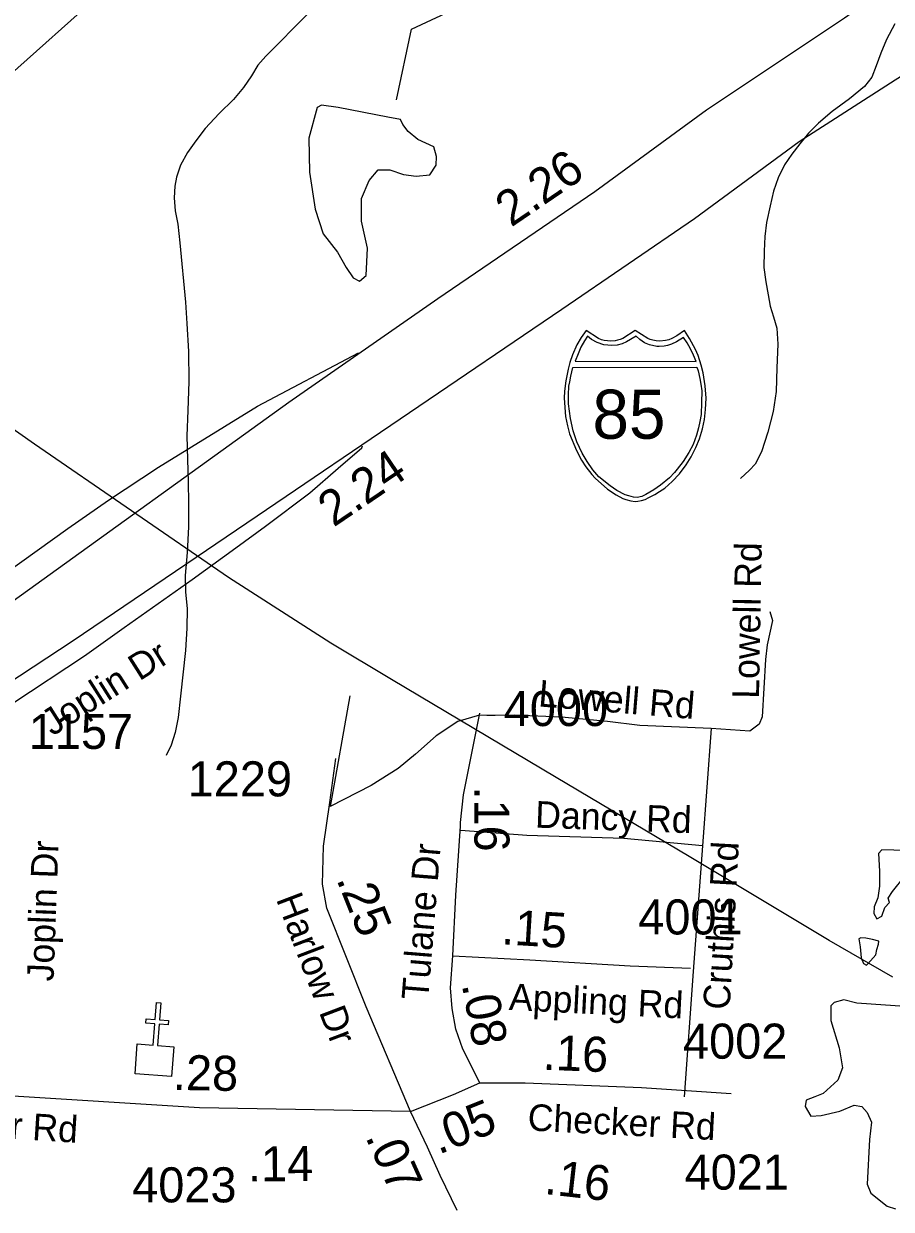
# Model space of a CAD drawing. Extents: x 1662474 to 1856135, y 779280 to 917889.
# Drawn here: x 1727812 to 1730904, y 793385 to 797613 of the extents above; entities that cross this region are included whole.
import ezdxf

# ---------------------------------------------------------------- set-up
doc = ezdxf.new("R2010")
doc.units = 0
for name, color, linetype in [('Exist Cultural Church CELL', 7, 'Continuous'), ('Exist Hydrographic Misc Water Feature', 7, 'Continuous'), ('Exist Hydrographic Pond Under 1500 Sq Ft', 7, 'Continuous'), ('Exist Road Non-System Type 51', 7, 'Continuous'), ('Exist Road Non-System Type 51 Label', 7, 'Continuous'), ('Exist Road Primary Interstate Divided Center Attributed', 7, 'Continuous'), ('Exist Road Primary Interstate Mileage Hundredths English Label', 7, 'Continuous'), ('Exist Road Primary Interstate Shield CELL', 7, 'Continuous'), ('Exist Road Primary Interstate Shield Number Label', 7, 'Continuous'), ('Exist Road Secondary Mileage Hundredths English Label', 7, 'Continuous'), ('Exist Road Secondary Mileage Tenths English Label', 7, 'Continuous'), ('Exist Road Secondary Type 51 Attributed', 7, 'Continuous'), ('Exist Road Secondary Type 51 Label', 7, 'Continuous'), ('Exist Road Secondary Type 51 Number Label', 7, 'Continuous'), ('Exist Utilities Electrical Transmission Line', 7, 'Continuous'), ('Prop Road Primary US Projected', 7, 'Continuous')]:
    doc.layers.add(name, color=color, linetype=linetype)

msp = doc.modelspace()

# ---------------------------------------------------------------- linework, layer by layer
at = {"layer": 'Exist Cultural Church CELL'}
msp.add_lwpolyline([(1728216.3, 793974.2), (1728273.1, 793970.1), (1728278.7, 794046), (1728246.8, 794048.4), (1728248, 794064.3), (1728279.9, 794062), (1728284.4, 794121.9), (1728300.4, 794120.7), (1728295.9, 794060.8), (1728327.8, 794058.4), (1728326.6, 794042.5), (1728294.7, 794044.8), (1728289, 793968.9), (1728346.5, 793964.5), (1728338.6, 793858.4), (1728208.4, 793868.1)], close=True, dxfattribs=at)
at = {"layer": 'Exist Hydrographic Misc Water Feature'}
for points in [[(1725423.5, 796445.2), (1725875.4, 796646.1), (1726092.3, 796687.5), (1726342.3, 796685.7), (1726691.5, 796580.2), (1726874.4, 796606), (1727178.5, 796951.1), (1727380.5, 797150.4), (1727623.5, 797306.3), (1728212.4, 797832.6), (1728296.5, 797991.8)], [(1729140.4, 797341.1), (1729193.6, 797592.8), (1729369.5, 797674.5)], [(1728826.1, 797649.4), (1728674.6, 797496.8), (1728646.3, 797465), (1728623.9, 797427.2), (1728595.6, 797385.5), (1728559.1, 797341.8), (1728508.5, 797292.2), (1728458, 797238.8), (1728425.6, 797195), (1728395.3, 797153.3), (1728370.9, 797107.5), (1728356.5, 797065.7), (1728350, 797033.7), (1728347.7, 796991.7), (1728351.4, 796945.7), (1728360.8, 796897.6), (1728368.2, 796831.4), (1728388.1, 796619.1), (1728393.4, 796543.2), (1728398.6, 796443.1), (1728399.6, 796337), (1728396.5, 796233), (1728393.6, 796143), (1728394.9, 796058.9), (1728398.2, 795978.9), (1728399.4, 795902.9), (1728398.8, 795818.9), (1728393.9, 795726.9), (1728386.9, 795644.9), (1728388.5, 795584.9), (1728393.9, 795526.8), (1728393.2, 795456.8), (1728388.5, 795376.8), (1728370.9, 795214.9), (1728362.3, 795139), (1728351.6, 795085), (1728337.3, 795039.3), (1728319, 795003.4)], [(1730916.4, 797611.5), (1730887.7, 797555.8), (1730867.4, 797508), (1730850.8, 797462.1), (1730834.6, 797422.3), (1730808.3, 797388.5), (1730755.6, 797345), (1730693.3, 797299.6), (1730644.9, 797258), (1730608.6, 797222.4), (1730578.3, 797184.7), (1730549.8, 797146.9), (1730523.5, 797109.2), (1730501, 797063.3), (1730484.6, 797015.5), (1730472.1, 796963.5), (1730459.5, 796903.7), (1730453, 796853.7), (1730450.5, 796801.7), (1730449.9, 796743.7), (1730457.5, 796691.7), (1730465.1, 796645.5), (1730472.7, 796605.5), (1730484.4, 796567.3), (1730496, 796527.2), (1730499.3, 796469.2), (1730496.7, 796385.2), (1730493.8, 796301.2), (1730483.1, 796229.3), (1730464.3, 796155.4), (1730441.7, 796085.6), (1730419.4, 796041.8), (1730399.1, 796020), (1730366.9, 795990.3)]]:
    msp.add_lwpolyline(points, dxfattribs=at)
at = {"layer": 'Exist Hydrographic Pond Under 1500 Sq Ft'}
for points in [[(1729110.1, 797279.4), (1728932.6, 797314), (1728873.4, 797322.2), (1728857.1, 797314), (1728828.5, 797203.9), (1728830.5, 797083.6), (1728851, 796951), (1728879.5, 796863.3), (1728930.5, 796798.1), (1728961.1, 796743), (1728985.6, 796706.3), (1729008.1, 796694.1), (1729032.5, 796714.5), (1729036.6, 796812.4), (1729016.2, 796908.2), (1729016.2, 796989.8), (1729042.7, 797053), (1729075.4, 797091.8), (1729116.2, 797091.8), (1729165.2, 797075.4), (1729210, 797069.3), (1729259, 797073.4), (1729281.5, 797108.1), (1729283.5, 797138.7), (1729273.3, 797173.3), (1729216.2, 797199.8), (1729181.5, 797228.4), (1729163.1, 797252.9), (1729155, 797271.2), (1729110.1, 797279.4)], [(1730908.5, 794518.3), (1730952.4, 794572.8), (1730984.4, 794615.5), (1730989.8, 794645.4), (1730985.5, 794658.2), (1730956.6, 794664.6), (1730870.1, 794666.8), (1730858.3, 794654), (1730862.6, 794590.9), (1730862.6, 794536.5), (1730856.2, 794495.9), (1730843.3, 794463.8), (1730842.3, 794439.2), (1730853, 794421.1), (1730871.1, 794429.6), (1730881.8, 794460.6), (1730897.8, 794478.8), (1730893.6, 794493.7), (1730908.5, 794518.3)], [(1730836.9, 794347.4), (1730813.4, 794351.6), (1730795.2, 794352.7), (1730788.8, 794349.5), (1730793.1, 794320.7), (1730797.4, 794281.1), (1730804.9, 794260.8), (1730815.5, 794255.5), (1730820.9, 794259.8), (1730848.7, 794291.8), (1730853, 794311.1), (1730858.3, 794330.3), (1730860.4, 794341), (1730836.9, 794347.4)], [(1730969.5, 794106.9), (1730781.9, 794119.8), (1730735.2, 794132.1), (1730700.9, 794122.3), (1730688.6, 794110), (1730688.6, 794058.5), (1730718, 793960.3), (1730730.3, 793889.1), (1730713.1, 793844.9), (1730661.6, 793798.2), (1730632.1, 793786), (1730600.2, 793773.7), (1730597.7, 793751.6), (1730617.3, 793717.2), (1730654.2, 793719.7), (1730720.5, 793734.4), (1730772.1, 793756.5), (1730799.1, 793751.6), (1730818.7, 793729.5), (1730833.5, 793695.1), (1730826.1, 793633.8), (1730818.7, 793474.2), (1730831, 793442.3), (1730890, 793395.6), (1730919.4, 793385.8)]]:
    msp.add_lwpolyline(points, dxfattribs=at)
at = {"layer": 'Exist Road Non-System Type 51'}
for p, q in [((1728973.6, 795215.2), (1728903.4, 794821.1)), ((1730261.9, 795099), (1730231.1, 794681.4)), ((1730231.1, 794681.4), (1730198.4, 794232.6)), ((1730198.4, 794232.6), (1730166.1, 793785.9))]:
    msp.add_line(p, q, dxfattribs=at)
for points in [[(1730471.6, 795516.6), (1730480.2, 795484), (1730462.1, 795397.2), (1730456.4, 795345.2), (1730444.2, 795140.5), (1730432.8, 795114.5), (1730399.4, 795089.6), (1730261.9, 795099)], [(1729436.1, 795147.2), (1729358.8, 795124.4), (1729281.6, 795072.5), (1729207.9, 795007.9), (1729146.9, 794956.8), (1729050.4, 794895.4), (1728903.4, 794821.1)], [(1730261.9, 795099), (1730007.8, 795109.5), (1729893.1, 795123.7), (1729728.5, 795139.2), (1729559.8, 795147.2), (1729491.8, 795145.4), (1729462.9, 795145.4), (1729436.1, 795147.2)], [(1730231.1, 794681.4), (1729950.4, 794706.6), (1729605.6, 794717.7), (1729370.2, 794736)]]:
    msp.add_lwpolyline(points, dxfattribs=at)
at = {"layer": 'Exist Road Primary Interstate Divided Center Attributed'}
for points in [[(1732386.6, 799285.9), (1732259.4, 799106.5), (1732094, 798873.5), (1731852.5, 798574.7), (1731730.3, 798452.6), (1731599.6, 798321.8), (1731358.1, 798092), (1731082.2, 797873.7), (1730737.3, 797632.3), (1730245.9, 797303.8), (1729847.3, 797012.7), (1729288.2, 796631.7), (1728756.7, 796261.4), (1727774.1, 795553), (1726872, 794925.1), (1725631.7, 794055.7), (1724549.7, 793279.7), (1724002.1, 792892.2)], [(1724456, 792992.1), (1724927.5, 793319), (1725489.7, 793732.7), (1726116.2, 794152.3), (1726430.1, 794370.9), (1726555.7, 794451.2), (1727367.3, 795005.8), (1727988.4, 795412.6), (1728644.2, 795857.4), (1729729.5, 796594.1), (1730203.2, 796918.4), (1730576.4, 797192.8), (1730918.2, 797412.8), (1731243.2, 797618.1), (1731468.7, 797794.6), (1731615.2, 797917.2), (1731691.9, 797981.5), (1731839, 798134.7), (1731934.3, 798230.8), (1732055.2, 798354.2), (1732231.3, 798551.2), (1732400.3, 798769.4), (1732462.8, 798863), (1732587.4, 799049.7)]]:
    msp.add_lwpolyline(points, dxfattribs=at)
at = {"layer": 'Exist Road Primary Interstate Shield CELL'}
for points in [[(1729991.8, 795908.7), (1730001.2, 795909.7), (1730014, 795912.1), (1730026.4, 795916.2), (1730040.5, 795922.4), (1730061.3, 795934), (1730078.1, 795943.8), (1730097.4, 795956.8), (1730123.5, 795980.5), (1730149.6, 796007.9), (1730172.6, 796039), (1730190.8, 796068), (1730206.9, 796101.1), (1730220.3, 796132), (1730231, 796167.4), (1730238, 796201.6), (1730241.6, 796237.3), (1730244, 796276.9), (1730241.3, 796321.4), (1730233.6, 796367), (1730226.3, 796395.3), (1730215.3, 796429.3), (1730206.3, 796450.9), (1730185.4, 796489.4), (1730166.7, 796519), (1730139.5, 796499.8), (1730121.7, 796490.4), (1730110.9, 796485.5), (1730099.7, 796483.3), (1730079.2, 796480.8), (1730066.3, 796481.4), (1730054.4, 796484.1), (1730044.3, 796486.3), (1730036, 796490.4), (1729991.8, 796519), (1729947.5, 796490.4), (1729938.2, 796486.1), (1729928.7, 796484.1), (1729919.6, 796481.6), (1729904.4, 796480.8), (1729892.9, 796481.2), (1729881, 796483.3), (1729871.6, 796485.3), (1729861.1, 796490.4), (1729816, 796519), (1729798.3, 796493.3), (1729783.8, 796467.8), (1729768.4, 796431.9), (1729758.9, 796404.1), (1729752.1, 796381.2), (1729743.7, 796339.3), (1729739.4, 796302.7), (1729738.7, 796276.9), (1729743.4, 796212.4), (1729750.4, 796178), (1729757.7, 796150.2), (1729781.5, 796090.2), (1729799.5, 796056.6), (1729814.9, 796032.4), (1729836.5, 796005.2), (1729848.2, 795992.3), (1729893, 795953.1), (1729922.9, 795932.7), (1729946.8, 795919.8), (1729958, 795915.5), (1729975.6, 795910.6)], [(1729821.3, 796498.2), (1729810.4, 796481.3), (1729797.7, 796458.5), (1729787.5, 796434.8), (1729777.2, 796408.6), (1730208.7, 796408.5), (1730198.7, 796430.9), (1730187.9, 796453.4), (1730176.7, 796474), (1730163, 796493.9), (1730138.8, 796478.6), (1730121.1, 796470.3), (1730107, 796465.4), (1730095, 796462.7), (1730076.4, 796461.3), (1730068.1, 796461.8), (1730042.1, 796467.6), (1730024.6, 796474.8), (1730007.9, 796485.9), (1729994.4, 796498.7), (1729960.2, 796478), (1729945, 796471.3), (1729927.5, 796466.8), (1729908.5, 796464.5), (1729879, 796467.6), (1729856, 796475.6), (1729836.1, 796485.9)], [(1730211.3, 796387.2), (1730215.9, 796375), (1730222.3, 796347.9), (1730225.6, 796327.1), (1730229, 796303.1), (1730227.8, 796262), (1730225.9, 796219.4), (1730221.9, 796194.2), (1730216.7, 796171.3), (1730209.5, 796145.8), (1730198, 796112), (1730182.1, 796083.3), (1730162.2, 796051.5), (1730140.7, 796023.6), (1730131.4, 796012.1), (1730113.7, 795993.4), (1730081.5, 795967.5), (1730058, 795949.9), (1730029.8, 795933.3), (1730015.5, 795926.9), (1729998.8, 795923.4), (1729985.1, 795924.4), (1729968.5, 795928.8), (1729955, 795932.5), (1729925.6, 795948.4), (1729901.8, 795964.3), (1729862, 795997), (1729840.5, 796022.1), (1729820.5, 796051.5), (1729802.6, 796081.6), (1729783.5, 796121.2), (1729770.1, 796161.1), (1729760.3, 796204.2), (1729753.7, 796256.9), (1729753, 796288.9), (1729754.9, 796319.8), (1729757.9, 796335.9), (1729761.8, 796356), (1729769.6, 796387)]]:
    msp.add_lwpolyline(points, close=True, dxfattribs=at)
at = {"layer": 'Exist Road Secondary Type 51 Attributed'}
for points in [[(1729341.5, 794288.9), (1729352.4, 794504.6), (1729368.8, 794750.4), (1729368.8, 794764), (1729379.7, 794862.3), (1729437.1, 795154.5)], [(1729190.1, 793733.2), (1729032.6, 794107.1), (1728891.7, 794458.3), (1728876.1, 794543.7), (1728880, 794679.6), (1728903.3, 794835), (1728924.2, 794991.8)], [(1729437.1, 793835.6), (1729377, 793955.7), (1729352.4, 794026.7), (1729338.7, 794100.4), (1729333.3, 794174.2), (1729341.5, 794288.9)], [(1729341.5, 794288.9), (1729615.7, 794274.6), (1729972.9, 794252.8), (1730188.3, 794244.6)], [(1729190.1, 793733.2), (1729344.2, 793794.6), (1729437.1, 793835.6)], [(1729437.1, 793835.6), (1729599.4, 793835.9), (1730013.8, 793819.5), (1730174.7, 793808.6), (1730332.9, 793797.7)], [(1729190.1, 793733.2), (1728437.6, 793746.5), (1727735.5, 793790.7)], [(1729356.3, 793380.2), (1729295.7, 793505.7), (1729250.4, 793606.1), (1729190.1, 793733.2)]]:
    msp.add_lwpolyline(points, dxfattribs=at)
at = {"layer": 'Exist Utilities Electrical Transmission Line'}
msp.add_lwpolyline([(1730909.3, 794212.5), (1730683.2, 794343.5), (1730183.4, 794642.2), (1729709.6, 794924.6), (1729122.3, 795274.2), (1728906.3, 795403), (1728541.9, 795637.9), (1727850.4, 796112.8), (1727349.4, 796463.7), (1727121.4, 796612.4), (1726679.7, 796922.4), (1726097.4, 797328.1), (1725657.9, 797632.2), (1725283.6, 797886.9), (1724723.3, 798268.3), (1724192.5, 798635.2), (1723828, 798890.1), (1723315.1, 799251.1), (1722613.7, 799736.4), (1721964.4, 800186.8), (1721946, 800298.7)], dxfattribs=at)
at = {"layer": 'Prop Road Primary US Projected'}
for points in [[(1727299.8, 795336.3), (1727522, 795492.6), (1727968.7, 795812.4), (1728114.3, 795913.2), (1728292.2, 796031.1), (1728645.3, 796248.4), (1729004.4, 796438.5)], [(1727772.7, 795189.6), (1728027.9, 795358.5), (1728170, 795460), (1728412.5, 795630.1), (1728567.3, 795743.1), (1728674, 795820.5), (1728831.4, 795939.8), (1728932.9, 796027.4), (1729016.7, 796099.7), (1729019.2, 796107.4)]]:
    msp.add_lwpolyline(points, dxfattribs=at)

# ---------------------------------------------------------------- texts
at = {"layer": 'Exist Road Non-System Type 51 Label'}
for s, rotation, p in [('Lowell Rd', 88.9657, (1730432.5, 795204.7)), ('Joplin Dr', 32.3799, (1727913.7, 795070.3)), ('Lowell Rd', 355.3456, (1729644, 795178.2)), ('Dancy Rd', 357.9401, (1729633.5, 794745.9)), ('Cruthis Rd', 86.822, (1730328, 794094.6))]:
    msp.add_text(s, height=95, rotation=rotation, dxfattribs=at).set_placement(p)
at = {"layer": 'Exist Road Primary Interstate Mileage Hundredths English Label'}
for s, rotation, p in [('2.26', 34.2721, (1729549.1, 796885.1)), ('2.24', 34.1678, (1728916.1, 795815.3))]:
    msp.add_text(s, height=125, rotation=rotation, dxfattribs=at).set_placement(p)
at = {"layer": 'Exist Road Primary Interstate Shield Number Label'}
msp.add_text('85', height=175, dxfattribs=at).set_placement((1729838.9, 796132.5))
at = {"layer": 'Exist Road Secondary Mileage Hundredths English Label'}
for s, rotation, p in [('.28', 358.9908, (1728342.6, 793810.6)), ('.14', 0.3947, (1728611.4, 793484.1)), ('.07', 294.2419, (1729028.2, 793643))]:
    msp.add_text(s, height=125, rotation=rotation, dxfattribs=at).set_placement(p)
at = {"layer": 'Exist Road Secondary Mileage Tenths English Label'}
for s, rotation, p in [('.16', 270, (1729418, 794892.4)), ('.25', 291.8665, (1728925.1, 794562.1)), ('.15', 356.5077, (1729512.5, 794330.2)), ('.08', 280.4985, (1729372.9, 794186.2)), ('.16', 357.741, (1729660.6, 793882.7)), ('.05', 21.7183, (1729290.7, 793579.1)), ('.16', 353.5215, (1729664.7, 793439.7))]:
    msp.add_text(s, height=125, rotation=rotation, dxfattribs=at).set_placement(p)
at = {"layer": 'Exist Road Secondary Type 51 Label'}
for s, rotation, p in [('Joplin Dr', 87.8912, (1727917.8, 794196.4)), ('Tulane Dr', 85.3358, (1729253, 794128.6)), ('Harlow Dr', 290.8327, (1728710.1, 794491)), ('Appling Rd', 357.1864, (1729539.8, 794095.7)), ('Checker Rd', 356.409, (1727332.7, 793663.8)), ('Checker Rd', 357.0389, (1729606.3, 793666.1))]:
    msp.add_text(s, height=95, rotation=rotation, dxfattribs=at).set_placement(p)
at = {"layer": 'Exist Road Secondary Type 51 Number Label'}
for s, p in [('4000', (1729522.7, 795108)), ('1157', (1727829.7, 795026.5)), ('1229', (1728396.1, 794857.2)), ('4001', (1730002.4, 794364.7)), ('4002', (1730161.8, 793921.8)), ('4021', (1730167.4, 793454.9)), ('4023', (1728198.3, 793409.4))]:
    msp.add_text(s, height=125, dxfattribs=at).set_placement(p)

doc.saveas('drawing.dxf')
